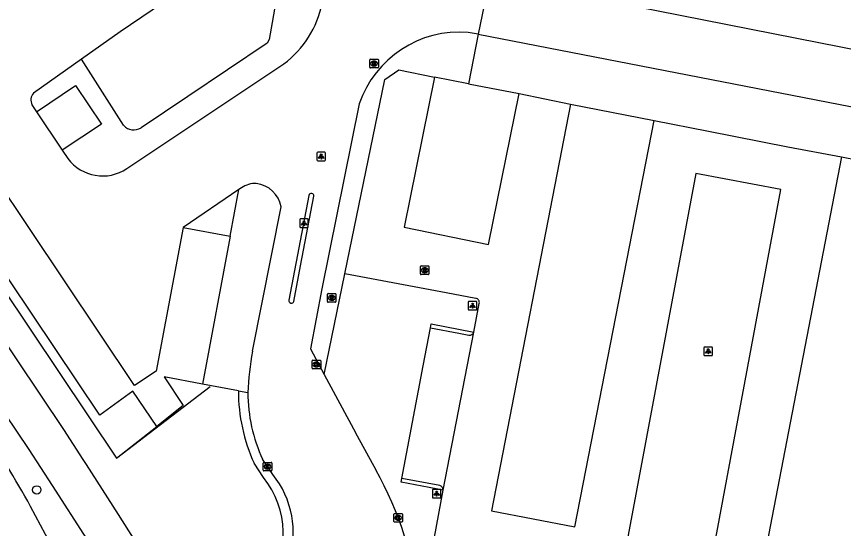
# Model space of a CAD drawing. Extents: x 158797 to 159887, y 384318 to 385255.
# Drawn here: x 159448.4 to 159544.7, y 384404.7 to 384464.3 of the extents above; entities that cross this region are included whole.
import ezdxf

# ---------------------------------------------------------------- set-up
doc = ezdxf.new("R2010")
doc.units = 0
for name, color, linetype in [('IMGEO_Boom', 7, 'Continuous'), ('IMGEO_Fietspad_gesloten', 7, 'Continuous'), ('IMGEO_Groenvoorziening', 7, 'Continuous'), ('IMGEO_Hek', 7, 'Continuous'), ('IMGEO_Kolk', 7, 'Continuous'), ('IMGEO_Lichtpunt', 7, 'Continuous'), ('IMGEO_Parkeervlak_open', 7, 'Continuous'), ('IMGEO_Rijbaan_lokaal_gesloten', 7, 'Continuous'), ('IMGEO_Rijbaan_lokaal_open', 7, 'Continuous'), ('IMGEO_Rioolput', 7, 'Continuous'), ('IMGEO_Voetpad_open', 7, 'Continuous')]:
    doc.layers.add(name, color=color, linetype=linetype)

msp = doc.modelspace()

# ---------------------------------------------------------------- linework, layer by layer
at = {"layer": 'IMGEO_Boom'}
msp.add_circle((159450.768, 384409.142), 0.489, dxfattribs=at)
at = {"layer": 'IMGEO_Fietspad_gesloten'}
for points in [[(159371.821, 384537.955), (159378.037, 384529.43), (159453.872, 384416.179), (159456.136, 384412.695), (159456.519, 384412.106), (159460.258, 384406.277), (159462.915, 384402.049), (159465.093, 384398.594), (159468.285, 384393.358)], [(159369.049, 384534.578), (159374.198, 384526.717), (159374.216, 384526.69), (159432.77, 384439.228), (159434.733, 384436.296), (159449.845, 384413.844), (159452.555, 384409.647), (159460.541, 384397.251)]]:
    msp.add_lwpolyline(points, dxfattribs=at)
at = {"layer": 'IMGEO_Groenvoorziening'}
msp.add_lwpolyline([(159366.678, 384552.417), (159460.06, 384412.839), (159464.739, 384416.517)], dxfattribs=at)
at = {"layer": 'IMGEO_Hek'}
msp.add_lwpolyline([(159366.678, 384552.417), (159460.06, 384412.839), (159470.947, 384421.199)], dxfattribs=at)
at = {"layer": 'IMGEO_Kolk'}
for p, q in [((159482.813, 384423.319), (159482.813, 384424.171)), ((159482.888, 384424.245), (159483.74, 384424.245)), ((159483.814, 384424.171), (159483.814, 384423.319)), ((159483.74, 384423.245), (159482.888, 384423.245)), ((159483.324, 384423.465), (159483.299, 384423.465)), ((159483.301, 384424.025), (159483.326, 384424.025)), ((159477.127, 384411.424), (159477.127, 384412.276)), ((159477.202, 384412.35), (159478.054, 384412.35)), ((159477.615, 384412.13), (159477.64, 384412.13)), ((159478.128, 384412.276), (159478.128, 384411.424)), ((159478.054, 384411.35), (159477.202, 384411.35)), ((159477.638, 384411.57), (159477.613, 384411.57)), ((159492.327, 384405.472), (159492.327, 384406.324)), ((159492.402, 384406.398), (159493.254, 384406.398)), ((159492.815, 384406.178), (159492.84, 384406.178)), ((159493.328, 384406.324), (159493.328, 384405.472)), ((159493.254, 384405.398), (159492.402, 384405.398)), ((159492.838, 384405.618), (159492.813, 384405.618))]:
    msp.add_line(p, q, dxfattribs=at)
for points in [[(159482.813, 384423.319), (159482.813, 384424.171)], [(159482.888, 384424.245), (159483.74, 384424.245)], [(159483.814, 384424.171), (159483.814, 384423.319)], [(159483.74, 384423.245), (159482.888, 384423.245)], [(159483.134, 384423.945), (159483.257, 384423.945), (159483.257, 384423.794), (159483.387, 384423.945), (159483.551, 384423.945), (159483.405, 384423.794), (159483.558, 384423.545), (159483.406, 384423.545), (159483.321, 384423.709), (159483.257, 384423.642), (159483.257, 384423.545), (159483.134, 384423.545), (159483.134, 384423.945)], [(159477.127, 384411.424), (159477.127, 384412.276)], [(159477.202, 384412.35), (159478.054, 384412.35)], [(159477.448, 384412.05), (159477.571, 384412.05), (159477.571, 384411.899), (159477.701, 384412.05), (159477.865, 384412.05), (159477.719, 384411.899), (159477.872, 384411.65), (159477.72, 384411.65), (159477.635, 384411.814), (159477.571, 384411.747), (159477.571, 384411.65), (159477.448, 384411.65), (159477.448, 384412.05)], [(159478.128, 384412.276), (159478.128, 384411.424)], [(159478.054, 384411.35), (159477.202, 384411.35)], [(159492.327, 384405.472), (159492.327, 384406.324)], [(159492.402, 384406.398), (159493.254, 384406.398)], [(159492.648, 384406.098), (159492.771, 384406.098), (159492.771, 384405.947), (159492.901, 384406.098), (159493.065, 384406.098), (159492.919, 384405.947), (159493.072, 384405.698), (159492.92, 384405.698), (159492.835, 384405.862), (159492.771, 384405.795), (159492.771, 384405.698), (159492.648, 384405.698), (159492.648, 384406.098)], [(159493.328, 384406.324), (159493.328, 384405.472)], [(159493.254, 384405.398), (159492.402, 384405.398)]]:
    msp.add_lwpolyline(points, dxfattribs=at)
for centre, start, end in [((159482.89, 384424.169), 91.55205, 178.44795), ((159482.89, 384424.169), 91.55205, 178.44795), ((159483.738, 384424.169), 1.55205, 88.44795), ((159483.738, 384424.169), 1.55205, 88.44795), ((159482.89, 384423.321), 181.55205, 268.44795), ((159482.89, 384423.321), 181.55205, 268.44795), ((159483.738, 384423.321), 271.55205, 358.44795), ((159483.738, 384423.321), 271.55205, 358.44795), ((159477.204, 384412.274), 91.55205, 178.44795), ((159477.204, 384412.274), 91.55205, 178.44795), ((159478.052, 384412.274), 1.55205, 88.44795), ((159478.052, 384412.274), 1.55205, 88.44795), ((159477.204, 384411.426), 181.55205, 268.44795), ((159477.204, 384411.426), 181.55205, 268.44795), ((159478.052, 384411.426), 271.55205, 358.44795), ((159478.052, 384411.426), 271.55205, 358.44795), ((159492.404, 384406.322), 91.55205, 178.44795), ((159492.404, 384406.322), 91.55205, 178.44795), ((159493.252, 384406.322), 1.55205, 88.44795), ((159493.252, 384406.322), 1.55205, 88.44795), ((159492.404, 384405.474), 181.55205, 268.44795), ((159492.404, 384405.474), 181.55205, 268.44795), ((159493.252, 384405.474), 271.55205, 358.44795), ((159493.252, 384405.474), 271.55205, 358.44795)]:
    msp.add_arc(centre, 0.0765, start, end, dxfattribs=at)
for centre, major_axis, ratio, start_param, end_param in [((159483.3, 384423.745), (-0.387, 0.002), 0.722429, 4.712389, 7.853982), ((159483.325, 384423.745), (-0.39, 0.002), 0.717154, 1.570796, 4.712389), ((159477.614, 384411.85), (-0.387, 0.002), 0.722429, 4.712389, 7.853982), ((159477.639, 384411.85), (-0.39, 0.002), 0.717154, 1.570796, 4.712389), ((159492.814, 384405.898), (-0.387, 0.002), 0.722429, 4.712389, 7.853982), ((159492.839, 384405.898), (-0.39, 0.002), 0.717154, 1.570796, 4.712389)]:
    msp.add_ellipse(centre, major_axis=major_axis, ratio=ratio, start_param=start_param, end_param=end_param, dxfattribs=at)
at = {"layer": 'IMGEO_Lichtpunt'}
for p, q in [((159483.378, 384448.376), (159483.378, 384447.569)), ((159483.378, 384448.376), (159483.378, 384447.569)), ((159484.28, 384448.471), (159483.472, 384448.471)), ((159484.28, 384448.471), (159483.472, 384448.471)), ((159484.374, 384447.569), (159484.374, 384448.376)), ((159484.374, 384447.569), (159484.374, 384448.376)), ((159483.472, 384447.475), (159484.28, 384447.475)), ((159483.472, 384447.475), (159484.28, 384447.475)), ((159481.373, 384440.598), (159481.373, 384439.791)), ((159481.373, 384440.598), (159481.373, 384439.791)), ((159482.275, 384440.693), (159481.467, 384440.693)), ((159482.275, 384440.693), (159481.467, 384440.693)), ((159482.369, 384439.791), (159482.369, 384440.598)), ((159482.369, 384439.791), (159482.369, 384440.598)), ((159481.467, 384439.697), (159482.275, 384439.697)), ((159481.467, 384439.697), (159482.275, 384439.697)), ((159500.993, 384431), (159500.993, 384430.193)), ((159500.993, 384431), (159500.993, 384430.193)), ((159501.895, 384431.095), (159501.087, 384431.095)), ((159501.895, 384431.095), (159501.087, 384431.095)), ((159501.989, 384430.193), (159501.989, 384431)), ((159501.989, 384430.193), (159501.989, 384431)), ((159501.087, 384430.099), (159501.895, 384430.099)), ((159501.087, 384430.099), (159501.895, 384430.099)), ((159528.417, 384425.687), (159528.417, 384424.88)), ((159528.417, 384425.687), (159528.417, 384424.88)), ((159529.319, 384425.782), (159528.511, 384425.782)), ((159529.319, 384425.782), (159528.511, 384425.782)), ((159529.413, 384424.88), (159529.413, 384425.687)), ((159529.413, 384424.88), (159529.413, 384425.687)), ((159528.511, 384424.786), (159529.319, 384424.786)), ((159528.511, 384424.786), (159529.319, 384424.786)), ((159496.812, 384409.112), (159496.812, 384408.305)), ((159496.812, 384409.112), (159496.812, 384408.305)), ((159497.714, 384409.207), (159496.906, 384409.207)), ((159497.714, 384409.207), (159496.906, 384409.207)), ((159497.808, 384408.305), (159497.808, 384409.112)), ((159497.808, 384408.305), (159497.808, 384409.112)), ((159496.906, 384408.211), (159497.714, 384408.211)), ((159496.906, 384408.211), (159497.714, 384408.211))]:
    msp.add_line(p, q, dxfattribs=at)
for points in [[(159483.752, 384448.04), (159483.791, 384448.012), (159483.603, 384447.75), (159483.565, 384447.777), (159483.752, 384448.04)], [(159483.854, 384447.992), (159483.901, 384447.992), (159483.901, 384447.67), (159483.854, 384447.67), (159483.854, 384447.992)], [(159483.964, 384448.012), (159484.002, 384448.039), (159484.189, 384447.777), (159484.15, 384447.749), (159483.964, 384448.012)], [(159481.747, 384440.262), (159481.786, 384440.234), (159481.598, 384439.972), (159481.56, 384439.999), (159481.747, 384440.262)], [(159481.849, 384440.214), (159481.896, 384440.214), (159481.896, 384439.892), (159481.849, 384439.892), (159481.849, 384440.214)], [(159481.959, 384440.234), (159481.997, 384440.261), (159482.184, 384439.999), (159482.145, 384439.971), (159481.959, 384440.234)], [(159501.367, 384430.664), (159501.406, 384430.636), (159501.218, 384430.374), (159501.18, 384430.401), (159501.367, 384430.664)], [(159501.469, 384430.616), (159501.516, 384430.616), (159501.516, 384430.294), (159501.469, 384430.294), (159501.469, 384430.616)], [(159501.579, 384430.636), (159501.617, 384430.663), (159501.804, 384430.401), (159501.765, 384430.373), (159501.579, 384430.636)], [(159528.791, 384425.351), (159528.83, 384425.323), (159528.642, 384425.061), (159528.604, 384425.088), (159528.791, 384425.351)], [(159528.893, 384425.303), (159528.94, 384425.303), (159528.94, 384424.981), (159528.893, 384424.981), (159528.893, 384425.303)], [(159529.003, 384425.323), (159529.041, 384425.35), (159529.228, 384425.088), (159529.189, 384425.06), (159529.003, 384425.323)], [(159497.186, 384408.776), (159497.225, 384408.748), (159497.037, 384408.486), (159496.999, 384408.513), (159497.186, 384408.776)], [(159497.288, 384408.728), (159497.335, 384408.728), (159497.335, 384408.406), (159497.288, 384408.406), (159497.288, 384408.728)], [(159497.398, 384408.748), (159497.436, 384408.775), (159497.623, 384408.513), (159497.584, 384408.485), (159497.398, 384408.748)]]:
    msp.add_lwpolyline(points, dxfattribs=at)
for centre in [(159483.877, 384448.174), (159481.872, 384440.396), (159501.492, 384430.798), (159528.916, 384425.485), (159497.311, 384408.91)]:
    msp.add_circle(centre, 0.0994, dxfattribs=at)
for centre, start, end in [((159483.472, 384448.376), 90, 180), ((159483.472, 384448.376), 90, 180), ((159484.28, 384448.376), 0, 90), ((159484.28, 384448.376), 0, 90), ((159483.472, 384447.569), 180, 270), ((159483.472, 384447.569), 180, 270), ((159484.28, 384447.569), 270, 0), ((159484.28, 384447.569), 270, 360), ((159481.467, 384440.598), 90, 180), ((159481.467, 384440.598), 90, 180), ((159482.275, 384440.598), 0, 90), ((159482.275, 384440.598), 0, 90), ((159481.467, 384439.791), 180, 270), ((159481.467, 384439.791), 180, 270), ((159482.275, 384439.791), 270, 0), ((159482.275, 384439.791), 270, 360), ((159501.087, 384431), 90, 180), ((159501.087, 384431), 90, 180), ((159501.895, 384431), 0, 90), ((159501.895, 384431), 0, 90), ((159501.087, 384430.193), 180, 270), ((159501.087, 384430.193), 180, 270), ((159501.895, 384430.193), 270, 0), ((159501.895, 384430.193), 270, 360), ((159528.511, 384425.687), 90, 180), ((159528.511, 384425.687), 90, 180), ((159529.319, 384425.687), 0, 90), ((159529.319, 384425.687), 0, 90), ((159528.511, 384424.88), 180, 270), ((159528.511, 384424.88), 180, 270), ((159529.319, 384424.88), 270, 0), ((159529.319, 384424.88), 270, 360), ((159496.906, 384409.112), 90, 180), ((159496.906, 384409.112), 90, 180), ((159497.714, 384409.112), 0, 90), ((159497.714, 384409.112), 0, 90), ((159496.906, 384408.305), 180, 270), ((159496.906, 384408.305), 180, 270), ((159497.714, 384408.305), 270, 0), ((159497.714, 384408.305), 270, 360)]:
    msp.add_arc(centre, 0.0946, start, end, dxfattribs=at)
at = {"layer": 'IMGEO_Parkeervlak_open'}
for points in [[(159464.739, 384416.517), (159461.961, 384420.647), (159458.089, 384417.855), (159429.261, 384460.907), (159433.652, 384463.848)], [(159500.998, 384456.443), (159506.893, 384455.287)], [(159512.889, 384454.078), (159522.619, 384452.17)], [(159544.435, 384447.949), (159554.329, 384445.986)], [(159467.803, 384439.699), (159473.262, 384438.678)], [(159493.244, 384410.455), (159495.744, 384423.596), (159496.588, 384428.031)], [(159470.042, 384421.468), (159465.607, 384422.297), (159467.79, 384418.958), (159464.739, 384416.517)]]:
    msp.add_lwpolyline(points, dxfattribs=at)
at = {"layer": 'IMGEO_Rijbaan_lokaal_gesloten'}
for points in [[(159474.403, 384472.098), (159467.903, 384467.59), (159460.471, 384462.486), (159455.955, 384459.289)], [(159503.483, 384468.805), (159502.144, 384462.213)], [(159597.875, 384450.132), (159504.377, 384468.609), (159503.483, 384468.805)], [(159467.803, 384439.699), (159464.674, 384422.972), (159462.153, 384421.284), (159433.652, 384463.848)], [(159502.144, 384462.213), (159500.968, 384462.423)], [(159502.144, 384462.213), (159586.213, 384445.87)], [(159455.955, 384459.289), (159450.371, 384455.334)], [(159461.263, 384446.573), (159479.531, 384458.741)], [(159450.21, 384454), (159450.751, 384453.188)], [(159488.298, 384454.11), (159483.962, 384432.571), (159482.613, 384425.564), (159484.205, 384422.596)], [(159450.751, 384453.188), (159453.74, 384448.7)], [(159453.74, 384448.7), (159454.374, 384447.747)], [(159474.606, 384444.32), (159474.278, 384444.109)], [(159474.278, 384444.109), (159467.803, 384439.699)], [(159482.442, 384443.439), (159480.112, 384431.235)], [(159481.474, 384435.25), (159483.017, 384443.344)], [(159475.873, 384425.288), (159479.211, 384442.117)], [(159480.685, 384431.102), (159481.474, 384435.25)], [(159484.205, 384422.596), (159487.611, 384416.248), (159488.061, 384415.43), (159490.231, 384411.482)], [(159478.24, 384410.938), (159477.054, 384412.706)], [(159454.096, 384399.591), (159450.045, 384407.224)]]:
    msp.add_lwpolyline(points, dxfattribs=at)
for centre, radius, start, end in [((159472.315, 384468.23), 11.921, 307.25088, 348.24365), ((159499.987, 384450.106), 12.356, 85.44711, 161.092), ((159451.337, 384454.541), 1.25, 140.60018, 205.63637), ((159458.431, 384450.753), 5.049, 216.53391, 304.1236), ((159476.192, 384442.087), 2.739, 87.32037, 125.38993), ((159475.928, 384441.507), 3.339, 10.52594, 83.26032), ((159482.729, 384443.39), 0.291, 350.9011, 170.33588), ((159480.404, 384431.193), 0.295, 171.76134, 342.10341), ((159508.088, 384419.216), 32.783, 169.32528, 177.79304), ((159493.975, 384420.537), 18.645, 180.18, 204.8339), ((159352.251, 384353.401), 111.627, 28.82728, 34.48449), ((159469.766, 384404.147), 10.859, 342.48968, 38.70698), ((159453.998, 384391.235), 41.507, 5.90819, 29.19684)]:
    msp.add_arc(centre, radius, start, end, dxfattribs=at)
at = {"layer": 'IMGEO_Rijbaan_lokaal_open'}
for points in [[(159486.617, 384434.29), (159491.286, 384456.927), (159492.891, 384458.045), (159497.041, 384457.22)], [(159497.041, 384457.22), (159493.512, 384439.723), (159503.353, 384437.738), (159506.893, 384455.287)], [(159506.893, 384455.287), (159512.889, 384454.078)], [(159512.889, 384454.078), (159503.671, 384406.721), (159513.404, 384404.827), (159522.619, 384452.17)], [(159522.619, 384452.17), (159528.958, 384450.936), (159538.166, 384449.092), (159544.435, 384447.949)], [(159544.435, 384447.949), (159533.356, 384390.605), (159533.945, 384390.491)], [(159529.321, 384401.109), (159529.365, 384401.24), (159537.363, 384444.144), (159527.461, 384445.993), (159519.485, 384403.27), (159519.462, 384402.974)], [(159501.857, 384431.448), (159498.397, 384432.093), (159486.617, 384434.29)], [(159501.635, 384427.53), (159502.266, 384430.852)], [(159498.072, 384409.123), (159501.635, 384427.53)], [(159496.789, 384402.159), (159498.072, 384409.123)]]:
    msp.add_lwpolyline(points, dxfattribs=at)
msp.add_arc((159501.774, 384430.953), 0.502, 348.42846, 80.49061, dxfattribs=at)
at = {"layer": 'IMGEO_Rioolput'}
for p, q in [((159489.522, 384458.359), (159489.522, 384459.211)), ((159489.597, 384459.285), (159490.449, 384459.285)), ((159490.01, 384459.065), (159490.035, 384459.065)), ((159490.523, 384459.211), (159490.523, 384458.359)), ((159490.449, 384458.285), (159489.597, 384458.285)), ((159490.033, 384458.505), (159490.008, 384458.505)), ((159495.414, 384434.295), (159495.414, 384435.147)), ((159495.489, 384435.221), (159496.341, 384435.221)), ((159495.902, 384435.001), (159495.927, 384435.001)), ((159496.415, 384435.147), (159496.415, 384434.295)), ((159496.341, 384434.221), (159495.489, 384434.221)), ((159495.925, 384434.441), (159495.9, 384434.441)), ((159484.59, 384431.074), (159484.59, 384431.926)), ((159484.665, 384432), (159485.517, 384432)), ((159485.591, 384431.926), (159485.591, 384431.074)), ((159485.517, 384431), (159484.665, 384431)), ((159485.101, 384431.22), (159485.076, 384431.22)), ((159485.078, 384431.78), (159485.103, 384431.78))]:
    msp.add_line(p, q, dxfattribs=at)
for points in [[(159489.522, 384458.359), (159489.522, 384459.211)], [(159489.597, 384459.285), (159490.449, 384459.285)], [(159490.111, 384458.983), (159489.859, 384458.985), (159489.859, 384458.585)], [(159490.037, 384458.904), (159489.983, 384458.904), (159489.983, 384458.823)], [(159489.983, 384458.823), (159490.035, 384458.823)], [(159490.523, 384459.211), (159490.523, 384458.359)], [(159490.449, 384458.285), (159489.597, 384458.285)], [(159489.859, 384458.585), (159489.983, 384458.585), (159489.983, 384458.747), (159489.994, 384458.747)], [(159490.041, 384458.718), (159490.112, 384458.585), (159490.252, 384458.585), (159490.187, 384458.711)], [(159495.414, 384434.295), (159495.414, 384435.147)], [(159495.489, 384435.221), (159496.341, 384435.221)], [(159496.003, 384434.919), (159495.751, 384434.921), (159495.751, 384434.521)], [(159495.929, 384434.84), (159495.875, 384434.84), (159495.875, 384434.759)], [(159495.875, 384434.759), (159495.927, 384434.759)], [(159496.415, 384435.147), (159496.415, 384434.295)], [(159496.341, 384434.221), (159495.489, 384434.221)], [(159495.751, 384434.521), (159495.875, 384434.521), (159495.875, 384434.683), (159495.886, 384434.683)], [(159495.933, 384434.654), (159496.004, 384434.521), (159496.144, 384434.521), (159496.079, 384434.647)], [(159484.59, 384431.074), (159484.59, 384431.926)], [(159484.665, 384432), (159485.517, 384432)], [(159485.591, 384431.926), (159485.591, 384431.074)], [(159485.517, 384431), (159484.665, 384431)], [(159485.179, 384431.698), (159484.927, 384431.7), (159484.927, 384431.3)], [(159484.927, 384431.3), (159485.051, 384431.3), (159485.051, 384431.462), (159485.062, 384431.462)], [(159485.105, 384431.619), (159485.051, 384431.619), (159485.051, 384431.538)], [(159485.051, 384431.538), (159485.103, 384431.538)], [(159485.109, 384431.433), (159485.18, 384431.3), (159485.32, 384431.3), (159485.255, 384431.426)]]:
    msp.add_lwpolyline(points, dxfattribs=at)
for centre, radius, start, end in [((159489.599, 384459.209), 0.0765, 91.55205, 178.44795), ((159489.599, 384459.209), 0.0765, 91.55205, 178.44795), ((159490.019, 384459.012), 0.19, 274.7715, 282.96867), ((159490.043, 384458.808), 0.0964, 77.00612, 93.18647), ((159490.057, 384458.865), 0.0378, 276.66336, 79.67722), ((159490.11, 384458.873), 0.109, 350.36119, 89.41601), ((159490.108, 384458.873), 0.112, 277.58423, 350.98172), ((159490.092, 384458.658), 0.108, 29.51342, 73.79051), ((159490.447, 384459.209), 0.0765, 1.55205, 88.44795), ((159490.447, 384459.209), 0.0765, 1.55205, 88.44795), ((159489.599, 384458.361), 0.0765, 181.55205, 268.44795), ((159489.599, 384458.361), 0.0765, 181.55205, 268.44795), ((159489.993, 384458.694), 0.0533, 26.02933, 88.69889), ((159490.447, 384458.361), 0.0765, 271.55205, 358.44795), ((159490.447, 384458.361), 0.0765, 271.55205, 358.44795), ((159495.491, 384435.145), 0.0765, 91.55205, 178.44795), ((159495.491, 384435.145), 0.0765, 91.55205, 178.44795), ((159495.911, 384434.948), 0.19, 274.7715, 282.96867), ((159495.935, 384434.744), 0.0964, 77.00612, 93.18647), ((159495.949, 384434.801), 0.0378, 276.66336, 79.67722), ((159496.002, 384434.809), 0.109, 350.36119, 89.41601), ((159496, 384434.809), 0.112, 277.58423, 350.98172), ((159495.984, 384434.594), 0.108, 29.51342, 73.79051), ((159496.339, 384435.145), 0.0765, 1.55205, 88.44795), ((159496.339, 384435.145), 0.0765, 1.55205, 88.44795), ((159495.491, 384434.297), 0.0765, 181.55205, 268.44795), ((159495.491, 384434.297), 0.0765, 181.55205, 268.44795), ((159495.885, 384434.63), 0.0533, 26.02933, 88.69889), ((159496.339, 384434.297), 0.0765, 271.55205, 358.44795), ((159496.339, 384434.297), 0.0765, 271.55205, 358.44795), ((159484.667, 384431.924), 0.0765, 91.55205, 178.44795), ((159484.667, 384431.924), 0.0765, 91.55205, 178.44795), ((159485.515, 384431.924), 0.0765, 1.55205, 88.44795), ((159485.515, 384431.924), 0.0765, 1.55205, 88.44795), ((159484.667, 384431.076), 0.0765, 181.55205, 268.44795), ((159484.667, 384431.076), 0.0765, 181.55205, 268.44795), ((159485.061, 384431.409), 0.0533, 26.02933, 88.69889), ((159485.087, 384431.727), 0.19, 274.7715, 282.96867), ((159485.111, 384431.523), 0.0964, 77.00612, 93.18647), ((159485.125, 384431.58), 0.0378, 276.66336, 79.67722), ((159485.178, 384431.588), 0.109, 350.36119, 89.41601), ((159485.176, 384431.588), 0.112, 277.58423, 350.98172), ((159485.16, 384431.373), 0.108, 29.51342, 73.79051), ((159485.515, 384431.076), 0.0765, 271.55205, 358.44795), ((159485.515, 384431.076), 0.0765, 271.55205, 358.44795)]:
    msp.add_arc(centre, radius, start, end, dxfattribs=at)
for centre, major_axis, ratio, start_param, end_param in [((159490.009, 384458.785), (-0.387, 0.002), 0.722429, 4.712389, 7.853982), ((159490.034, 384458.785), (-0.39, 0.002), 0.717154, 1.570796, 4.712389), ((159495.901, 384434.721), (-0.387, 0.002), 0.722429, 4.712389, 7.853982), ((159495.926, 384434.721), (-0.39, 0.002), 0.717154, 1.570796, 4.712389), ((159485.077, 384431.5), (-0.387, 0.002), 0.722429, 4.712389, 7.853982), ((159485.102, 384431.5), (-0.39, 0.002), 0.717154, 1.570796, 4.712389)]:
    msp.add_ellipse(centre, major_axis=major_axis, ratio=ratio, start_param=start_param, end_param=end_param, dxfattribs=at)
at = {"layer": 'IMGEO_Voetpad_open'}
for points in [[(159479.653, 384472.015), (159477.798, 384461.592), (159477.567, 384461.151), (159468.353, 384454.966), (159462.91, 384451.313)], [(159502.144, 384462.213), (159500.998, 384456.443)], [(159460.879, 384451.599), (159455.955, 384459.289)], [(159500.998, 384456.443), (159497.041, 384457.22)], [(159450.751, 384453.188), (159455.261, 384456.237), (159458.303, 384451.738), (159453.74, 384448.7)], [(159473.262, 384438.678), (159474.278, 384444.109)], [(159473.262, 384438.678), (159470.042, 384421.468)], [(159484.205, 384422.596), (159486.617, 384434.29)], [(159496.588, 384428.031), (159496.665, 384428.464), (159501.635, 384427.53)], [(159496.588, 384428.031), (159499.899, 384427.391), (159501.035, 384427.171)], [(159474.228, 384420.684), (159470.042, 384421.468)], [(159474.228, 384420.684), (159475.33, 384420.478)], [(159477.153, 384410.592), (159476.06, 384412.24)], [(159498.072, 384409.123), (159493.17, 384410.05), (159493.244, 384410.455)], [(159497.668, 384409.672), (159493.244, 384410.455)]]:
    msp.add_lwpolyline(points, dxfattribs=at)
for centre, radius, start, end in [((159462.06, 384452.632), 1.569, 221.18258, 302.78635), ((159501.154, 384427.653), 0.496, 256.12759, 345.65939), ((159494.836, 384420.734), 20.608, 180.13977, 204.34245), ((159468.802, 384403.959), 10.665, 325.21965, 38.45582), ((159497.479, 384409.11), 0.593, 1.27225, 71.42522)]:
    msp.add_arc(centre, radius, start, end, dxfattribs=at)

doc.saveas('drawing.dxf')
